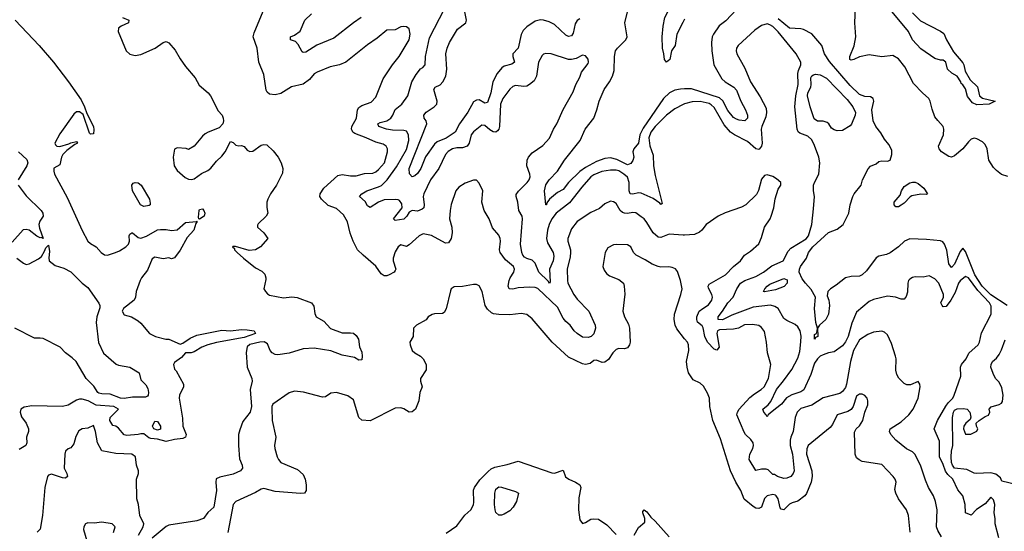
# Model space of a CAD drawing. Header units: inches. Extents: x 1552611 to 1694776, y 811966 to 917215.
# Tile 283 of 549: x 1625243 to 1632287, y 873138 to 876793. Entities that reach past the tile are written whole.
import ezdxf

# ---------------------------------------------------------------- set-up
doc = ezdxf.new("R2010")
doc.units = ezdxf.units.IN
doc.header["$MEASUREMENT"] = 0
doc.layers.add('B6827', color=7, linetype='Continuous')
doc.layers.add('B6837', color=7, linetype='Continuous')

msp = doc.modelspace()

# ---------------------------------------------------------------- linework, layer by layer
at = {"layer": 'B6827', "color": 5}
for points, elevation in [([(1630000, 876796.7), (1629986, 876774), (1629945, 876690), (1629931, 876610), (1629906.4, 876570), (1629894.6, 876510), (1629870, 876489.6), (1629856.2, 876510), (1629852, 876550), (1629840.8, 876590), (1629838.3, 876670), (1629846.2, 876746.2), (1629858.9, 876810), (1629896.5, 876883.6), (1629929, 876970), (1629950, 877012.8), (1629970, 877038.9), (1630000, 877071.7)], 880), ([(1630000, 875254.6), (1629990, 875254), (1629890, 875259.8), (1629830, 875236), (1629810, 875238.5), (1629775.1, 875270), (1629730, 875344.7), (1629709.8, 875369.8), (1629690, 875385.7), (1629650, 875412.1), (1629630, 875415.5), (1629590, 875408.5), (1629570, 875409.9), (1629556.1, 875416.1), (1629539.8, 875430), (1629510, 875478.9), (1629490, 875491.6), (1629470, 875496.2), (1629430, 875478.7), (1629390, 875445.1), (1629330, 875415.1), (1629230, 875351.1), (1629190, 875299.6), (1629165.4, 875230), (1629165.2, 875210), (1629182.7, 875150), (1629184.1, 875130), (1629181.5, 875098.5), (1629159.7, 875010), (1629161.2, 874930), (1629165.4, 874910), (1629206.4, 874830), (1629230, 874796.9), (1629314.3, 874710), (1629360.3, 874610), (1629361.6, 874590), (1629350.4, 874549.6), (1629331, 874530), (1629310, 874521.6), (1629270, 874524.8), (1629230, 874550.9), (1629210, 874569.8), (1629180.9, 874610), (1629150, 874635.9), (1629130, 874660.3), (1629090, 874739), (1628950, 874873.1), (1628930, 874880.5), (1628890, 874882.2), (1628810, 874878.4), (1628770, 874867.9), (1628745.1, 874870), (1628737.3, 874890), (1628744.2, 874930), (1628751.6, 874950), (1628777.7, 874990), (1628783.4, 875010), (1628775, 875030), (1628718.4, 875078.4), (1628680.5, 875130), (1628676.3, 875150), (1628682.9, 875210), (1628679.6, 875230), (1628670, 875252.7), (1628625.5, 875305.5), (1628600.4, 875370), (1628566.2, 875430), (1628549.7, 875490.3), (1628555.1, 875570), (1628530, 875625.2), (1628510, 875646), (1628490, 875647), (1628430, 875626.3), (1628383.5, 875596.5), (1628362.6, 875570), (1628330, 875473.2), (1628323.2, 875430), (1628318.2, 875370), (1628333.5, 875310), (1628337.1, 875270), (1628329.1, 875230.9), (1628310, 875198), (1628290, 875195.6), (1628190, 875251.7), (1628130, 875262.4), (1628101.1, 875250), (1628030, 875183.5), (1628010, 875173), (1627970, 875185.6), (1627950, 875169.6), (1627930, 875133.6), (1627914.7, 875090), (1627914, 875070), (1627934, 875010), (1627930, 875000.9), (1627922.4, 874990), (1627886.4, 874970), (1627870, 874962.9), (1627850, 874962.3), (1627830, 874978), (1627790, 875031.6), (1627699.6, 875110), (1627660.5, 875150), (1627628, 875210), (1627607.9, 875267.9), (1627587.4, 875350), (1627559.6, 875399.6), (1627510, 875444.8), (1627450, 875465.3), (1627401.5, 875510), (1627391.1, 875531.1), (1627393.3, 875550), (1627419.2, 875590), (1627520, 875680), (1627550, 875686), (1627610, 875677.5), (1627650, 875678.4), (1627710, 875693.6), (1627770, 875695.9), (1627790, 875705.4), (1627810, 875722.2), (1627853.5, 875770), (1627874, 875850), (1627873.8, 875870), (1627864.2, 875890), (1627843, 875903), (1627790, 875917.1), (1627722, 875950), (1627640.2, 875980.2), (1627625.6, 875990), (1627620.5, 876000.5), (1627616.8, 876010), (1627620.2, 876030), (1627651.4, 876090), (1627659.4, 876150), (1627670, 876166.3), (1627690, 876179.3), (1627757.2, 876202.8), (1627790, 876239.5), (1627843.8, 876370), (1627909.4, 876470.6), (1627956.8, 876530), (1628028.6, 876650), (1628037.2, 876690), (1628028.4, 876728.4), (1628010, 876742.4), (1627990, 876745.4), (1627970, 876742), (1627930, 876722), (1627870, 876717.6), (1627799.8, 876660.2), (1627730, 876614.5), (1627577, 876490), (1627530, 876471.7), (1627464.6, 876455.4), (1627370, 876417.7), (1627350, 876407.3), (1627315.1, 876364.9), (1627270, 876332.4), (1627187.2, 876312.8), (1627110, 876265.7), (1627070, 876255.6), (1627030, 876262), (1627014.5, 876274.5), (1627006.6, 876290), (1626990, 876402), (1626952.8, 876490), (1626942.3, 876590), (1626913.6, 876670), (1626919.9, 876700.1), (1626997.3, 876882.6)], 960), ([(1625978, 876810), (1626022.8, 876790), (1626021, 876770), (1625970, 876747), (1625950, 876732.3), (1625946.4, 876710), (1626004.2, 876570), (1626030, 876547), (1626070, 876536.3), (1626110, 876543.8), (1626211, 876589), (1626270, 876630.7), (1626290, 876637.3), (1626310, 876627.3), (1626355.8, 876575.8), (1626390, 876513), (1626430, 876458), (1626498, 876378), (1626526.3, 876326.3), (1626590.3, 876270), (1626607, 876250), (1626662.4, 876142.4), (1626690.4, 876110), (1626699.3, 876090), (1626701.6, 876070), (1626697.1, 876050), (1626670, 876020.7), (1626590.3, 875989.7), (1626570, 875977), (1626550, 875960.9), (1626490, 875889.2), (1626450, 875866), (1626433.6, 875873.6), (1626370, 875877.2), (1626351.1, 875868.9), (1626340.7, 875810), (1626347.3, 875750), (1626370, 875716), (1626425.8, 875665.8), (1626450, 875654.8), (1626471.1, 875651.1), (1626490, 875657.3), (1626544.6, 875695.4), (1626590, 875715.8), (1626610, 875732.7), (1626650, 875781.3), (1626690, 875817), (1626713.3, 875850), (1626750, 875922.8), (1626770, 875916.3), (1626790, 875897.3), (1626810, 875890.8), (1626830, 875894.8), (1626850, 875887.7), (1626870, 875861.6), (1626890, 875850.3), (1626910, 875855), (1626970, 875896.2), (1626990, 875902.2), (1627010, 875898.5), (1627057.4, 875857.4), (1627091.9, 875811.9), (1627112.7, 875770), (1627125.1, 875730), (1627124.1, 875695.9), (1627081.3, 875610), (1627036.9, 875550), (1627017.1, 875510), (1627010.7, 875490), (1627010.9, 875450.9), (1627017.3, 875410), (1627007.3, 875390), (1626950, 875335.1), (1626944.9, 875324.9), (1626944, 875310), (1626990.4, 875270.4), (1627017.3, 875230), (1626965.2, 875170), (1626930, 875148.5), (1626884.7, 875144.7), (1626787.5, 875172.5), (1626767.1, 875172.9), (1626765.5, 875170), (1626778.9, 875158.9), (1626780.3, 875150), (1626798.3, 875130), (1626845, 875090), (1626930, 875020.5), (1626975.9, 874995.9), (1626995.6, 874975.6), (1627004.5, 874950), (1627003.9, 874936.1), (1626990.4, 874870), (1627000.4, 874850), (1627014.9, 874834.9), (1627030, 874826), (1627130, 874804.9), (1627190, 874812.6), (1627228.8, 874808.8), (1627330.8, 874770), (1627346.4, 874746.4), (1627354.9, 874694.9), (1627364.9, 874670), (1627418.2, 874638.2), (1627465.7, 874585.7), (1627550, 874554.7), (1627610, 874556.5), (1627630, 874552.4), (1627650, 874537.6), (1627665.8, 874510), (1627674.7, 874454.7), (1627690, 874418), (1627693.1, 874390), (1627690, 874362), (1627670, 874360.5), (1627638.5, 874378.5), (1627550, 874396.1), (1627470, 874426.3), (1627350, 874447), (1627270, 874440.9), (1627170, 874409.4), (1627090, 874399.3), (1627070, 874400.9), (1627050, 874413.2), (1627036, 874430), (1627016.3, 874476.3), (1626991.5, 874491.5), (1626961, 874490), (1626890, 874471.9), (1626870, 874455.6), (1626864.1, 874415.9), (1626870, 874310.8), (1626903.8, 874230), (1626906.6, 874210), (1626892.5, 874150), (1626900.1, 874030), (1626891.3, 873988.7), (1626838.8, 873921.2), (1626816.7, 873863.3), (1626809.3, 873830), (1626807.2, 873750), (1626815.6, 873655.6), (1626834, 873610), (1626836.4, 873590), (1626823, 873570), (1626770, 873544.8), (1626674.9, 873525.1), (1626648.2, 873511.8), (1626645.5, 873490), (1626650.3, 873430.3), (1626631.5, 873310), (1626590, 873271.8), (1626557.3, 873230), (1626510, 873211.7), (1626310, 873181), (1626290, 873171.4), (1626190, 873089.1)], 960), ([(1627687, 876810), (1627630, 876772), (1627490, 876660.2), (1627368.7, 876611.3), (1627290, 876561.1), (1627270, 876559.8), (1627264.4, 876564.4), (1627235.4, 876615.4), (1627217, 876637), (1627181.2, 876650), (1627181.2, 876670), (1627210, 876683.1), (1627249.8, 876710.2), (1627282, 876790), (1627330, 876834.9)], 940), ([(1630000, 876191), (1629990, 876187.9), (1629930, 876156.9), (1629869.3, 876110.7), (1629790.1, 876030), (1629759.2, 875990), (1629743.7, 875950), (1629750, 875892.7), (1629774.8, 875825.2), (1629777, 875750), (1629790, 875679.1), (1629839, 875481), (1629830, 875472), (1629822.4, 875482.4), (1629775.8, 875515.8), (1629690, 875554.1), (1629670, 875556.9), (1629630, 875546.5), (1629610, 875549.8), (1629604.1, 875570), (1629603.2, 875630), (1629590, 875667.4), (1629565.7, 875690), (1629530, 875713), (1629510, 875719.3), (1629470, 875718), (1629407.6, 875707.6), (1629350, 875685.3), (1629329, 875670), (1629263.4, 875596.6), (1629175.2, 875484.8), (1629079.8, 875410), (1629050.8, 875370), (1629030, 875329.7), (1629017.7, 875290), (1629010.6, 875230), (1629019.2, 875199.2), (1629058.2, 875130), (1629063.2, 875103.2), (1629058.8, 875070), (1629033.5, 875010), (1629039, 874921), (1629032.2, 874907.8), (1629024.2, 874924.2), (1628955.7, 874990), (1628930, 875054), (1628910, 875075), (1628870, 875086.4), (1628855.3, 875095.3), (1628842.3, 875110), (1628834.5, 875130), (1628826.7, 875190), (1628840.2, 875370), (1628837.3, 875390), (1628814.2, 875430), (1628805.4, 875490), (1628794.3, 875530), (1628795.8, 875544.2), (1628810.8, 875569.2), (1628873, 875630), (1628887.8, 875650), (1628894.7, 875670), (1628893.3, 875690), (1628871.2, 875750), (1628872.8, 875790), (1628882, 875810), (1628910, 875843.1), (1628984.5, 875895.5), (1629032.5, 875947.5), (1629061.2, 876010), (1629085.8, 876050), (1629130, 876150.6), (1629202.7, 876277.3), (1629221.8, 876330), (1629250, 876383.8), (1629261.1, 876418.9), (1629310, 876480.7), (1629313.3, 876490), (1629310.8, 876510.8), (1629290, 876536), (1629270, 876539.3), (1629223.6, 876516.4), (1629190, 876507.8), (1629170, 876507.8), (1629044, 876550), (1629007.6, 876552.4), (1628990, 876546.6), (1628981.4, 876538.6), (1628953.6, 876490), (1628940.2, 876390), (1628923.4, 876356.6), (1628890.9, 876329.1), (1628870, 876318.2), (1628850, 876316.2), (1628790, 876323.1), (1628770, 876316), (1628750, 876298), (1628698.8, 876230), (1628681.7, 876190), (1628674.4, 876030), (1628670.1, 876009.9), (1628660.7, 875999.3), (1628650, 875990.7), (1628630, 875992.2), (1628605.3, 876005.3), (1628570, 876036.9), (1628550, 876038.9), (1628490, 875992.4), (1628472.7, 875970), (1628457.3, 875910), (1628443.2, 875890), (1628410, 875878.4), (1628370, 875878), (1628339.5, 875870), (1628308.5, 875851.5), (1628288.6, 875830), (1628241.4, 875730), (1628181.2, 875650), (1628133.4, 875550), (1628130.2, 875530), (1628137.3, 875470), (1628133.4, 875450), (1628121.2, 875438.8), (1628090, 875426.3), (1628050, 875429.6), (1628030, 875418), (1628012.9, 875390), (1627991.5, 875368.5), (1627930, 875358.7), (1627916.2, 875370), (1627978.7, 875450), (1627976.6, 875476.6), (1627960.9, 875500.9), (1627950, 875506.6), (1627929.6, 875509.6), (1627850, 875505.4), (1627809.6, 875490.4), (1627750, 875452.4), (1627737.8, 875457.8), (1627730, 875463.6), (1627713.8, 875493.8), (1627673.6, 875530), (1627691.1, 875550), (1627727.1, 875570), (1627810, 875598.1), (1627830.8, 875609.2), (1627871.6, 875648.4), (1627938.5, 875741.5), (1628010, 875865.8), (1628026.6, 875930), (1628025.5, 875970), (1628010, 875995.7), (1627990, 876002.6), (1627910, 876003.6), (1627867.8, 876010), (1627811.5, 876030), (1627804.2, 876050), (1627821.3, 876058.7), (1627870, 876070.9), (1627898.8, 876090), (1627912.9, 876110), (1627928.8, 876151.2), (1627976.4, 876190), (1628020.4, 876250), (1628048.2, 876350), (1628078.5, 876401.5), (1628110, 876442), (1628127.9, 876452.1), (1628144.2, 876470), (1628147.1, 876530), (1628175.7, 876664.3), (1628280.9, 876870)], 940), ([(1629250, 876799.8), (1629230, 876787.9), (1629216.6, 876763.4), (1629202.1, 876697.9), (1629190, 876678.6), (1629170, 876672.2), (1629150, 876682.1), (1629070, 876759), (1629030, 876778.2), (1628990, 876789.8), (1628968.1, 876791.9), (1628930, 876783.7), (1628870, 876741.5), (1628845.1, 876714.9), (1628830, 876688), (1628809, 876590), (1628771.8, 876550), (1628770.2, 876530), (1628783.1, 876490), (1628763.6, 876476.4), (1628710, 876461.4), (1628691.8, 876450), (1628659, 876410), (1628627.3, 876350), (1628613.1, 876270), (1628590, 876202), (1628570, 876196.1), (1628530, 876219.6), (1628510, 876218.7), (1628490, 876205.7), (1628448.4, 876131.6), (1628390, 876048.4), (1628359.1, 875990), (1628293.7, 875946.3), (1628230, 875919.9), (1628210, 875903.6), (1628146.1, 875813.9), (1628113.5, 875730), (1628090, 875693.3), (1628070, 875676.8), (1628049.6, 875670), (1628030.8, 875690.8), (1628028.2, 875730), (1628155.5, 876050), (1628151.9, 876070), (1628137.3, 876090), (1628135, 876110), (1628150, 876133.6), (1628207.6, 876170), (1628227, 876190), (1628229, 876210), (1628206.5, 876293.5), (1628214.7, 876310), (1628250, 876328.6), (1628269.9, 876350), (1628290.8, 876390), (1628299.5, 876439.5), (1628292.6, 876550), (1628301, 876590), (1628317.5, 876630), (1628374.3, 876725.7), (1628433.9, 876770), (1628439, 876790), (1628427.7, 876850)], 920), ([(1630000, 876298.1), (1629970, 876297.9), (1629929.1, 876290.9), (1629892.6, 876270), (1629847.8, 876230), (1629702.1, 876017.9), (1629680.1, 875970), (1629669.3, 875910.7), (1629635.3, 875870), (1629630.3, 875850), (1629636.1, 875810), (1629630, 875786.6), (1629615.4, 875764.6), (1629590, 875757.3), (1629514.7, 875794.7), (1629470, 875806.1), (1629430, 875801.5), (1629370, 875781.1), (1629290, 875738), (1629250, 875708.5), (1629170.1, 875630), (1629130, 875580.8), (1629090, 875558.5), (1629033.6, 875510), (1629015, 875485), (1629010.5, 875469.5), (1629006, 875470), (1628996.4, 875570), (1629007.2, 875612.8), (1629030, 875648.8), (1629090.8, 875710), (1629141.2, 875790), (1629252.8, 875930), (1629287.4, 876010), (1629349.9, 876090.1), (1629372, 876150), (1629388.1, 876211.9), (1629425, 876295), (1629463.1, 876350), (1629484.2, 876390), (1629495.5, 876430), (1629497.5, 876530), (1629505.5, 876570), (1629519.3, 876590), (1629579.3, 876650), (1629588.9, 876670), (1629573.1, 876770), (1629590.4, 876849.5)], 920), ([(1625209.5, 876789.5), (1625382.1, 876610), (1625485.4, 876490), (1625591.7, 876350), (1625681.8, 876221.8), (1625706.7, 876170), (1625722.6, 876122.6), (1625770.2, 876030), (1625774.3, 876005.7), (1625770, 875978), (1625750, 875975.3), (1625743.2, 875983.2), (1625696.9, 876116.9), (1625670, 876135.6), (1625650, 876134.6), (1625630, 876118), (1625530, 875977.7), (1625495.3, 875910), (1625498.8, 875898.8), (1625508.8, 875888.8), (1625530, 875888.4), (1625594.8, 875905.2), (1625610, 875914.4), (1625650, 875922), (1625656, 875910), (1625638, 875902), (1625581.1, 875858.9), (1625552.7, 875830), (1625543.1, 875810), (1625530, 875757.2), (1625488.2, 875731.8), (1625486.4, 875710), (1625492.7, 875690), (1625583.4, 875523.4), (1625690, 875286.4), (1625730, 875211.8), (1625750, 875193.6), (1625789.5, 875169.5), (1625825.4, 875130), (1625850, 875113.8), (1625870, 875111.9), (1625929.5, 875130), (1625957.9, 875142.1), (1626001.6, 875170), (1626021.6, 875190), (1626029.6, 875210), (1626026.6, 875250), (1626030, 875262), (1626046, 875270), (1626049.3, 875270.7), (1626090, 875238), (1626110, 875231.3), (1626150, 875246), (1626230, 875290.8), (1626250, 875294.8), (1626290, 875294.8), (1626330, 875286.8), (1626370, 875290.8), (1626430, 875343.1), (1626508.6, 875351.4), (1626510, 875354.8), (1626511.8, 875351.8), (1626502.2, 875337.8), (1626489.3, 875290), (1626441.9, 875238.1), (1626390, 875147), (1626350, 875091.8), (1626330, 875084), (1626310, 875092), (1626270, 875083.5), (1626210, 875096.3), (1626190, 875085.2), (1626157, 875003), (1626114.9, 874950), (1626106, 874930), (1626075.5, 874850), (1626070.7, 874810), (1626062, 874790), (1625984.9, 874730), (1625976.4, 874710), (1625990, 874685.5), (1626042, 874670), (1626090, 874641), (1626110, 874626), (1626172, 874550), (1626214, 874530), (1626288.4, 874511.6), (1626310, 874511), (1626390, 874474.8), (1626410, 874483), (1626462.1, 874517.9), (1626510, 874538.7), (1626690, 874573.9), (1626750, 874569.7), (1626830, 874578.9), (1626870, 874576.5), (1626920.5, 874570), (1626928.9, 874550), (1626850, 874522.8), (1626650, 874486.2), (1626589.4, 874470.6), (1626547.1, 874452.9), (1626490, 874420.2), (1626470, 874413.9), (1626428.1, 874411.9), (1626400.3, 874379.7), (1626350, 874342.7), (1626344.2, 874330), (1626350, 874296), (1626363.4, 874283.4), (1626414.4, 874190), (1626415.8, 874170), (1626387.1, 874110), (1626384.4, 874090), (1626407, 873947), (1626410.2, 873890), (1626433.6, 873830), (1626430.1, 873809.9), (1626410, 873800.2), (1626350, 873793.7), (1626290, 873779.1), (1626230, 873795.5), (1626180.6, 873800.6), (1626166.3, 873806.3), (1626130, 873833.7), (1626110, 873835.1), (1626090, 873828.6), (1626010, 873821.6), (1625990, 873826.6), (1625950, 873874), (1625930, 873888.7), (1625910, 873893.2), (1625887.3, 873930), (1625890, 873951.4), (1625950, 874011.2), (1625916, 874030), (1625790, 874039.9), (1625732.3, 874070), (1625690, 874082.3), (1625670, 874081.8), (1625650, 874075), (1625590, 874039.8), (1625550.1, 874029.9), (1625330, 874034.4), (1625274.4, 874025.6), (1625250.2, 874010), (1625246.4, 873990), (1625256.3, 873956.3), (1625290, 873910.2), (1625306.7, 873870), (1625306, 873850), (1625291.7, 873810), (1625294.5, 873770), (1625287.6, 873750), (1625238.2, 873721.8)], 940), ([(1625234.3, 875850), (1625294.9, 875794.9), (1625300.1, 875770), (1625293.8, 875750), (1625231.5, 875650)], 920), ([(1625231.1, 875611.1), (1625290, 875535.8), (1625396.4, 875430), (1625408.4, 875410), (1625410.3, 875389.7), (1625386.6, 875353.4), (1625379.1, 875330), (1625383.8, 875303.8), (1625411, 875229), (1625396.4, 875236.4), (1625390, 875234), (1625366.6, 875246.6), (1625310, 875289.2), (1625290, 875295.1), (1625268, 875292), (1625190, 875204)], 920), ([(1630000, 874513.6), (1629943.3, 874583.3), (1629932.2, 874610), (1629925.7, 874650), (1629928.2, 874690), (1629973.7, 874830), (1629981.1, 874870), (1629969.6, 874930), (1629950, 874994), (1629934.1, 875014.1), (1629910, 875023.6), (1629887.9, 875027.9), (1629830, 875025.1), (1629810, 875028.7), (1629767.1, 875047.1), (1629718, 875078), (1629654, 875110), (1629635.1, 875130), (1629614.5, 875170), (1629590, 875183.6), (1629510, 875187.3), (1629490, 875183.6), (1629450, 875162), (1629430.3, 875129.7), (1629415.8, 875030), (1629423.4, 875003.4), (1629440.6, 874980.6), (1629463.4, 874963.4), (1629530, 874937.6), (1629562, 874910), (1629568.3, 874888.3), (1629572.7, 874832.7), (1629557.6, 874710), (1629568.7, 874670), (1629597.1, 874617.1), (1629605.7, 874590), (1629611.3, 874490), (1629605.5, 874470), (1629592, 874448), (1629570, 874442.1), (1629530, 874443.3), (1629510, 874436.3), (1629486.8, 874413.2), (1629455.7, 874364.3), (1629430, 874347.3), (1629410, 874343.5), (1629370, 874359.7), (1629350, 874358.3), (1629323.5, 874336.5), (1629290, 874329.7), (1629270, 874334.2), (1629170, 874381.6), (1629053.3, 874490), (1628910, 874655.8), (1628870, 874686), (1628830, 874694.2), (1628750, 874685.3), (1628670, 874687.4), (1628632.3, 874692.3), (1628618.7, 874698.7), (1628590, 874724.2), (1628573.7, 874750), (1628552.2, 874852.2), (1628530, 874892.7), (1628510, 874900.9), (1628490, 874900.7), (1628410, 874886.6), (1628350, 874883.7), (1628330.8, 874870), (1628324.4, 874855.6), (1628293.5, 874726.5), (1628279, 874701), (1628266.7, 874693.3), (1628210, 874691.8), (1628193.4, 874686.6), (1628164.7, 874670), (1628150.6, 874649.4), (1628081, 874610), (1628060.7, 874590), (1628057.3, 874530), (1628034.8, 874490), (1628036.3, 874470), (1628050.4, 874430), (1628070, 874412.4), (1628110.2, 874390.2), (1628130.4, 874370), (1628150.6, 874330), (1628150.5, 874290.5), (1628111, 874230), (1628110.8, 874210), (1628122, 874170), (1628104.4, 874130), (1628099.5, 874070), (1628074, 874010), (1628050, 873991.5), (1628028.9, 873988.9), (1627992.1, 874012.1), (1627970, 874019.8), (1627930, 874017.8), (1627750, 873928), (1627690, 873932.3), (1627669.7, 873949.7), (1627630, 874076), (1627590, 874105.2), (1627509.1, 874129.1), (1627470, 874123.7), (1627430, 874099.5), (1627410, 874095.6), (1627272.9, 874132.9), (1627210, 874139.8), (1627170, 874127.1), (1627054.4, 874045.6), (1627047, 874030), (1627046, 874014), (1627048.7, 873930), (1627076.3, 873810), (1627066, 873750), (1627067.7, 873730), (1627086, 873670), (1627093.4, 873650), (1627110, 873629.4), (1627230, 873578.9), (1627270, 873543.6), (1627285.4, 873510), (1627293.4, 873470), (1627293.2, 873430), (1627280.5, 873410), (1627252.9, 873407.1), (1627070, 873422.7), (1626990, 873444.4), (1626970, 873437.8), (1626930, 873415), (1626790, 873351.6), (1626770.1, 873330), (1626730.9, 873129.1)], 980), ([(1625222.8, 875090), (1625270, 875054), (1625290, 875044.9), (1625310, 875048), (1625376.4, 875083.6), (1625398, 875102), (1625421.2, 875138.8), (1625430, 875162), (1625450, 875182), (1625456.4, 875136.4), (1625450.6, 875090.6), (1625454.8, 875070), (1625495.8, 875035.8), (1625558.8, 875018.8), (1625610, 874990.6), (1625690.5, 874910.5), (1625730, 874878.8), (1625810, 874766.8), (1625817, 874750), (1625815.6, 874735.6), (1625793.8, 874670), (1625790.2, 874630), (1625807.8, 874487.8), (1625842, 874410), (1625932.1, 874332.1), (1625950, 874324), (1626030, 874310.1), (1626097.3, 874270), (1626110, 874221), (1626144.9, 874184.9), (1626158.5, 874158.5), (1626165.3, 874130), (1626163.1, 874110), (1626157.4, 874102.6), (1626143.4, 874096.6), (1626050, 874096.1), (1625990, 874085.9), (1625965.1, 874090), (1625890, 874117.4), (1625830, 874119), (1625810, 874125.3), (1625802.6, 874130), (1625774.5, 874174.5), (1625718.8, 874230), (1625647.9, 874350), (1625618.2, 874378.2), (1625570, 874412.9), (1625532.8, 874452.8), (1625410, 874514.5), (1625390, 874518.9), (1625350, 874516.8), (1625208.4, 874590)], 920), ([(1626093.5, 873110), (1626127.4, 873170), (1626129.9, 873190), (1626103.5, 873250), (1626092, 873330), (1626081.3, 873370), (1626077.6, 873510), (1626092.4, 873550), (1626093.3, 873570), (1626078.7, 873610), (1626071.7, 873670), (1626046, 873690), (1625930, 873693.3), (1625830, 873713.3), (1625800.1, 873770), (1625786.4, 873850), (1625770, 873894.8), (1625730, 873875.8), (1625689.2, 873870.8), (1625665.5, 873854.5), (1625645.5, 873814.5), (1625630, 873762), (1625610, 873734.5), (1625590, 873726), (1625570.8, 873710), (1625565.5, 873690), (1625560.5, 873590), (1625580.7, 873550), (1625584, 873530), (1625570, 873518), (1625550, 873518.9), (1625470, 873545.8), (1625450, 873539.8), (1625442.6, 873530), (1625421.7, 873450), (1625406.9, 873250), (1625390, 873154), (1625367.9, 873132.1)], 960), ([(1628294.6, 873125.4), (1628370, 873178), (1628426.5, 873253.5), (1628470, 873290.7), (1628490, 873326.8), (1628493, 873347), (1628488.6, 873431.4), (1628496.2, 873450), (1628535.6, 873504.4), (1628594.2, 873565.8), (1628616.3, 873583.7), (1628643.1, 873596.9), (1628730, 873614.9), (1628810, 873638), (1629050, 873554.8), (1629070, 873553.8), (1629130, 873574), (1629147.8, 873527.8), (1629171.2, 873511.2), (1629218.9, 873490), (1629250.3, 873470), (1629257.3, 873450), (1629243.1, 873376.9), (1629240.6, 873290), (1629250, 873218.7), (1629270, 873194.3), (1629290, 873200.2), (1629330, 873223.7), (1629350, 873227.5), (1629383.8, 873223.8), (1629443.4, 873183.4), (1629510, 873115.5)], 980), ([(1629638, 873110), (1629670, 873164.7), (1629716, 873204), (1629716, 873230), (1629700.7, 873270), (1629701.2, 873278.8), (1629709.5, 873290.5), (1629730, 873275.8), (1629758, 873238), (1629790, 873210.2), (1629890, 873099.1)], 980), ([(1625915.1, 873130), (1625925.1, 873170), (1625903.7, 873190), (1625830, 873202.3), (1625775.4, 873195.4), (1625730, 873197.6), (1625714.8, 873190), (1625703, 873170), (1625700.5, 873150), (1625723.1, 873070)], 980)]:
    msp.add_lwpolyline(points, dxfattribs=dict(at, elevation=elevation))
for points, elevation in [([(1626130, 875458.4), (1626106.6, 875470), (1626049.5, 875570), (1626045.2, 875610), (1626054.6, 875625.4), (1626069.3, 875630.7), (1626090, 875626.8), (1626111.5, 875610), (1626171.2, 875510), (1626177, 875483), (1626176.3, 875470), (1626170, 875464.5)], 940), ([(1626530, 875368.9), (1626525.2, 875370), (1626521.8, 875381.8), (1626527.1, 875430), (1626530, 875436.3), (1626550, 875440.7), (1626560.7, 875430), (1626568.2, 875410), (1626563.1, 875390)], 940), ([(1626230, 873860.2), (1626202, 873870), (1626193, 873890), (1626210, 873924.4), (1626230, 873923), (1626249.2, 873890), (1626250, 873867.7)], 920), ([(1628670, 873252), (1628650, 873272.3), (1628645, 873290), (1628639.8, 873330), (1628642.8, 873410), (1628650, 873439.1), (1628670, 873456.3), (1628690, 873454), (1628790, 873422.8), (1628810.8, 873410), (1628796.3, 873350), (1628772.7, 873310), (1628750, 873285.1), (1628710, 873260.7), (1628690, 873252)], 960)]:
    msp.add_lwpolyline(points, close=True, dxfattribs=dict(at, elevation=elevation))
at = {"layer": 'B6837', "color": 5}
for points, elevation in [([(1632312.6, 875672.6), (1632267.8, 875687.8), (1632230, 875714.6), (1632210, 875737.7), (1632177.2, 875790), (1632164.5, 875870), (1632150, 875900.5), (1632130, 875920.8), (1632090, 875942.9), (1632070, 875946.8), (1632050, 875939.5), (1632030, 875921.7), (1631990.3, 875869.7), (1631930, 875820.5), (1631910, 875812), (1631890, 875815.2), (1631836.4, 875850), (1631820.1, 875870), (1631816.7, 875890), (1631851.2, 875970), (1631855.1, 876010), (1631850.4, 876030), (1631810, 876072.1), (1631790, 876100.3), (1631770, 876155.1), (1631757.4, 876210), (1631746.3, 876230), (1631700.4, 876270), (1631636.5, 876336.5), (1631576.1, 876456.1), (1631530, 876513.3), (1631490, 876538.6), (1631410, 876528.9), (1631318.9, 876541.1), (1631250, 876528.7), (1631210, 876508.5), (1631190, 876503.4), (1631182.5, 876510), (1631182.1, 876530), (1631212.6, 876607.4), (1631225.7, 876670), (1631218.2, 876770), (1631221.4, 876881.4)], 880), ([(1630370, 876866.9), (1630295.5, 876784.5), (1630247.1, 876750), (1630205.4, 876690), (1630196.9, 876670), (1630191, 876630), (1630194.2, 876570), (1630207.7, 876470), (1630266.6, 876370), (1630289.4, 876350), (1630352, 876312), (1630370.1, 876290), (1630400.7, 876210), (1630435.7, 876150), (1630450.2, 876110), (1630448.9, 876090), (1630430.2, 876069.8), (1630390, 876075.2), (1630370, 876081.6), (1630350, 876094.9), (1630310, 876144.1), (1630272.6, 876212.6), (1630250, 876234.5), (1630050, 876298.5), (1630000, 876298.1)], 920), ([(1631630, 876843.3), (1631686.3, 876786.3), (1631830.9, 876710.9), (1631854.1, 876694.1), (1631873.1, 876650), (1631923.4, 876563.4), (1631990, 876485.8), (1631997.5, 876470), (1632005.9, 876425.9), (1632043.6, 876363.6), (1632094.3, 876314.3), (1632109.5, 876249.5), (1632130, 876232.9), (1632222, 876210), (1632178, 876190), (1632090, 876184.5), (1632059.3, 876199.3), (1632024.4, 876244.4), (1632010, 876299), (1631990, 876329), (1631978, 876338), (1631975.1, 876350), (1631950, 876389.2), (1631911.7, 876411.7), (1631880.2, 876440.2), (1631868.7, 876490), (1631850, 876504), (1631830, 876504), (1631790, 876516), (1631690, 876585.2), (1631629.3, 876650), (1631601.2, 876710), (1631485.2, 876850)], 860), ([(1632248.6, 873090), (1632220.6, 873190), (1632221.7, 873230), (1632214.9, 873270), (1632219.4, 873330), (1632210, 873363.5), (1632190, 873382.3), (1632150, 873334.8), (1632087.5, 873292.5), (1632050, 873253.6), (1632009.8, 873269.8), (1632005.8, 873330), (1631989, 873390), (1631955.1, 873435.1), (1631919.2, 873510), (1631883.4, 873543.4), (1631866.4, 873566.4), (1631850, 873615.5), (1631823, 873670), (1631822.9, 873782.9), (1631785.8, 873870), (1631808, 873930), (1631867.5, 874032.5), (1631884, 874056), (1631918.7, 874090), (1631928.7, 874110), (1631974.7, 874245.3), (1631973.6, 874310), (1631980.3, 874330), (1632014, 874370), (1632031.8, 874410), (1632098.7, 874470), (1632108.2, 874490), (1632124.3, 874555.7), (1632191.7, 874690), (1632193.7, 874746.3), (1632181.3, 874770), (1632098.2, 874858.2), (1632030, 874949.1), (1632010, 874959), (1631970, 874928.4), (1631959, 874910), (1631934.9, 874845.1), (1631903.2, 874790), (1631870, 874745.1), (1631850, 874741.7), (1631841.1, 874750), (1631833.5, 874770), (1631851.1, 874810), (1631850.9, 874830), (1631817.7, 874910), (1631790, 874942), (1631750, 874962.7), (1631705.5, 874954.5), (1631650, 874955.8), (1631629.1, 874950.9), (1631610, 874938.4), (1631602.4, 874930), (1631597, 874910), (1631594.2, 874845.8), (1631584.1, 874815.9), (1631570, 874796.9), (1631550, 874796.8), (1631509.2, 874810), (1631450, 874816.8), (1631350, 874794.6), (1631320.8, 874779.2), (1631230, 874703.1), (1631195.5, 874624.5), (1631168.9, 874530), (1631150, 874490.9), (1631130, 874464), (1631070, 874419.7), (1631030, 874413), (1630990, 874399.7), (1630970, 874389.6), (1630950, 874369.7), (1630930, 874338.7), (1630902.9, 874257.1), (1630852.6, 874147.4), (1630830, 874133.1), (1630766.7, 874113.3), (1630729, 874091), (1630692.8, 874047.2), (1630625.5, 873994.5), (1630598, 873970), (1630590, 873955.6), (1630583.7, 873970), (1630565.3, 873990), (1630559.7, 874010), (1630597.9, 874042.1), (1630615.8, 874064.2), (1630656, 874150), (1630707.8, 874212.2), (1630765.8, 874294.2), (1630810, 874375.2), (1630823.5, 874423.5), (1630831.4, 874491.4), (1630832.5, 874532.5), (1630825.7, 874570), (1630810, 874597.6), (1630790, 874615.1), (1630730, 874643), (1630710, 874658.4), (1630669.4, 874730), (1630644.1, 874744.1), (1630613.4, 874753.4), (1630490, 874739.1), (1630337.7, 874682.3), (1630270, 874648.3), (1630240.4, 874650), (1630239, 874670), (1630270.3, 874709.7), (1630308.7, 874771.3), (1630347.7, 874810), (1630372.5, 874870), (1630400.2, 874910), (1630430, 874930.1), (1630510, 874958.8), (1630564.2, 874990), (1630624.7, 875035.3), (1630705.4, 875070), (1630740.6, 875139.4), (1630758.6, 875161.4), (1630870, 875227.5), (1630886.8, 875250), (1630909.3, 875329.3), (1630922.8, 875442.8), (1630928, 875530), (1630921.9, 875570), (1630922.1, 875610), (1630927.9, 875630), (1630958.7, 875690), (1630966.8, 875770), (1630960.7, 875810), (1630930, 875895.1), (1630910, 875935), (1630882, 875962), (1630823, 875983), (1630812.1, 875992.1), (1630805.5, 876010), (1630788.4, 876170), (1630795.1, 876250), (1630811.7, 876330), (1630810.4, 876410), (1630814.1, 876430), (1630832.3, 876470), (1630832.2, 876490), (1630798.1, 876550), (1630670, 876706.3), (1630630, 876743.6), (1630610, 876757), (1630590, 876762.5), (1630550, 876752), (1630501.5, 876718.5), (1630382, 876610), (1630371.7, 876590), (1630369.2, 876570.8), (1630374.3, 876550), (1630430, 876448), (1630470, 876348.8), (1630541.2, 876241.2), (1630582.2, 876162.2), (1630585.7, 876130), (1630581.6, 876098.4), (1630551, 876030), (1630546.3, 876010), (1630554.4, 875910), (1630549.4, 875890), (1630535.2, 875870), (1630530, 875865), (1630510, 875871.3), (1630450, 875923.2), (1630355.9, 875970), (1630328.5, 875988.5), (1630282.3, 876042.3), (1630210, 876165.8), (1630190, 876185.8), (1630174.4, 876194.4), (1630110, 876209.5), (1630053, 876207), (1630000, 876191)], 940), ([(1632306.4, 874750), (1632190, 874826.7), (1632127.2, 874890), (1632077, 874970), (1632010, 875137.4), (1631990, 875159.8), (1631970, 875136.4), (1631930, 875047.6), (1631910, 875022), (1631890, 875049.6), (1631874.5, 875145.5), (1631858.1, 875190), (1631845.8, 875205.8), (1631830, 875212.5), (1631730, 875222.1), (1631610, 875226.4), (1631572.4, 875210), (1631530.3, 875170), (1631470, 875127.3), (1631444.4, 875115.6), (1631390, 875104.2), (1631370, 875091.1), (1631301.6, 874998.4), (1631270.4, 874969.6), (1631250, 874961), (1631190, 874958.9), (1631150, 874949.9), (1631083.8, 874896.2), (1631043.1, 874870), (1631023.1, 874850), (1631019.9, 874819.9), (1631031.4, 874790), (1631037.3, 874750), (1631028.9, 874690), (1631010, 874651.6), (1630964.7, 874610), (1630951, 874590), (1630952.4, 874530), (1630936.7, 874523.3), (1630929.9, 874509.9), (1630930, 874542.8), (1630942, 874550), (1630949.1, 874570.9), (1630949.2, 874590), (1630938.4, 874630), (1630929.3, 874729.3), (1630937, 874810), (1630906.1, 874866.1), (1630863.5, 874910), (1630840.8, 874940.8), (1630819.7, 874990), (1630820.5, 875010), (1630829.7, 875030), (1630872.8, 875090), (1630885.4, 875130), (1630917.4, 875170), (1631030, 875272), (1631090, 875296.9), (1631133.3, 875330), (1631173.7, 875410), (1631184.7, 875470), (1631203.5, 875530), (1631213.6, 875550), (1631263.7, 875610), (1631272.6, 875650), (1631311.8, 875728.2), (1631330, 875746.4), (1631370, 875763.7), (1631390, 875779.5), (1631410, 875784.4), (1631450, 875781.6), (1631469.8, 875790.2), (1631482.3, 875830), (1631481, 875861), (1631461.5, 875901.5), (1631430, 875938.9), (1631404.2, 875984.2), (1631366.9, 876030), (1631349.3, 876070), (1631339, 876150), (1631354, 876210), (1631348.7, 876230), (1631330, 876241.2), (1631290, 876244.5), (1631250, 876258.5), (1631183.2, 876323.2), (1631035, 876495), (1631000.3, 876550), (1630982, 876610), (1630910, 876693.2), (1630850, 876724), (1630830, 876729), (1630750, 876732.7), (1630670, 876798.9)], 920), ([(1631837.6, 873097.6), (1631810, 873142.7), (1631801.7, 873170), (1631807.4, 873290), (1631795.1, 873350), (1631780.3, 873390), (1631744.2, 873450), (1631722.2, 873502.2), (1631686.2, 873610), (1631646.6, 873690), (1631630, 873704.4), (1631586.6, 873726.6), (1631510, 873788), (1631473.8, 873830), (1631465.6, 873850), (1631469.7, 873870), (1631550, 873920.2), (1631603.5, 873970), (1631635.8, 874010), (1631671.1, 874090), (1631685.2, 874170), (1631682, 874190), (1631670, 874208), (1631615.6, 874184.4), (1631590, 874185.1), (1631570, 874194.3), (1631531.5, 874231.5), (1631518.3, 874258.3), (1631510.8, 874290), (1631512.7, 874370), (1631508.7, 874390), (1631479.3, 874479.3), (1631450, 874540.9), (1631430, 874560.7), (1631410, 874567.6), (1631350, 874561.7), (1631310, 874544.8), (1631250, 874504.8), (1631208, 874430), (1631186.8, 874350), (1631156.8, 874190), (1631150, 874165.4), (1631130, 874136), (1631110, 874123.1), (1630990, 874090.9), (1630910, 874039.8), (1630830, 874016), (1630805.7, 873990), (1630790.3, 873949.7), (1630776, 873850), (1630758.9, 873810), (1630755.2, 873790), (1630755.8, 873750), (1630771.5, 873688.5), (1630782.7, 873570), (1630777, 873550), (1630760.5, 873530), (1630730, 873516.4), (1630710, 873514.3), (1630664, 873530), (1630642.9, 873542.9), (1630630, 873544), (1630596.8, 873576.8), (1630582, 873582), (1630550, 873581.8), (1630510, 873571.5), (1630461, 873650), (1630466.5, 873690), (1630487.6, 873730), (1630492.9, 873750), (1630489.8, 873770), (1630473.5, 873793.5), (1630435.1, 873830), (1630425.1, 873845.1), (1630373.8, 873970), (1630378.2, 873990), (1630390.6, 874010), (1630467.1, 874092.9), (1630500, 874120), (1630548.5, 874150), (1630568.8, 874170), (1630599.9, 874230), (1630616.1, 874330), (1630592.1, 874412.1), (1630585.4, 874490), (1630570, 874564.7), (1630550, 874594.8), (1630530, 874607.1), (1630485.4, 874614.6), (1630427.5, 874612.5), (1630384.7, 874590), (1630350, 874581.6), (1630250, 874576.8), (1630236, 874570), (1630229.6, 874550.4), (1630245.9, 874454.1), (1630230, 874432.9), (1630210, 874439), (1630163.6, 874490), (1630144.6, 874530), (1630132.2, 874592.2), (1630124.8, 874604.8), (1630092.6, 874632.6), (1630086, 874650), (1630087, 874670), (1630104.5, 874710), (1630129.2, 874730.8), (1630170, 874755), (1630195.4, 874790), (1630199.5, 874810), (1630195.2, 874830), (1630170, 874875.3), (1630167.8, 874890), (1630176.3, 874903.7), (1630292, 874970), (1630350, 875029.2), (1630398.7, 875070), (1630427.6, 875110), (1630470, 875139), (1630530, 875192.4), (1630550, 875236.3), (1630570.9, 875310), (1630611.2, 875370), (1630618.9, 875390), (1630637.4, 875450), (1630647.8, 875512.2), (1630670, 875582), (1630688, 875610), (1630688, 875630), (1630657, 875657), (1630630, 875673.2), (1630590, 875684), (1630570, 875679.3), (1630550, 875654), (1630528.1, 875571.9), (1630515.1, 875544.9), (1630437.3, 875470), (1630406.8, 875453.2), (1630290, 875414.2), (1630238.9, 875390), (1630152.7, 875330), (1630122.4, 875290), (1630105.2, 875274.8), (1630070, 875258.6), (1630000, 875254.6)], 960), ([(1631612.1, 873132.1), (1631602.2, 873250), (1631586, 873290), (1631529.8, 873369.8), (1631509.8, 873409.8), (1631503.6, 873436.4), (1631512.3, 873490), (1631506.9, 873510), (1631492.6, 873530), (1631410, 873615.4), (1631270, 873635.8), (1631247.3, 873647.3), (1631230, 873663.1), (1631219.8, 873690), (1631214.1, 873845.9), (1631226, 873870), (1631250, 873890.6), (1631274, 873930), (1631289.3, 873990), (1631310, 874042), (1631311.5, 874070), (1631305.2, 874090), (1631290, 874109), (1631270, 874117.2), (1631250, 874118), (1631230, 874103.7), (1631204.8, 874030), (1631190.8, 874009.2), (1631166.6, 873993.4), (1631092, 873970), (1631058.3, 873901.7), (1631040.7, 873879.3), (1630884.4, 873750), (1630872.9, 873727.1), (1630871.5, 873690), (1630908.9, 873570), (1630912.5, 873530), (1630905.7, 873490), (1630871.4, 873408.6), (1630859.3, 873390), (1630810, 873354.2), (1630770, 873341.8), (1630750, 873330.7), (1630710, 873291.1), (1630690, 873295.1), (1630684.4, 873304.4), (1630670, 873369.4), (1630655.8, 873390), (1630650, 873396.3), (1630630, 873399.7), (1630590.8, 873390), (1630570, 873371.6), (1630550, 873309.6), (1630530, 873300.4), (1630510, 873303.9), (1630490, 873314.5), (1630426.9, 873366.9), (1630401.7, 873430), (1630365, 873490), (1630327.1, 873570), (1630257.5, 873797.5), (1630202.6, 873930), (1630179.2, 874030), (1630176.9, 874090), (1630163.8, 874123.8), (1630135, 874175), (1630110, 874196.4), (1630060.8, 874220.8), (1630028.4, 874270), (1630018, 874310), (1630014.2, 874350), (1630029.8, 874429.8), (1630027.4, 874470), (1630019.2, 874490), (1630000, 874513.6)], 980), ([(1632419.3, 873459.3), (1632270, 873497), (1632258.7, 873518.7), (1632225.9, 873545.9), (1632190, 873555.1), (1632086, 873550), (1632070, 873552.7), (1632019.3, 873579.3), (1631930, 873588.1), (1631916, 873610), (1631910, 873629.5), (1631907.5, 873670), (1631910, 873711.3), (1631918.5, 873750), (1631917.2, 873950), (1631922.8, 873990), (1631930, 874002.7), (1631950, 874012.4), (1631994.8, 874014.8), (1632020.4, 874010), (1632040.4, 873990), (1632047.7, 873952.3), (1632043.5, 873936.5), (1632011.3, 873910), (1631996, 873890), (1631994.8, 873870), (1632010, 873832), (1632048.4, 873831.6), (1632090, 873854), (1632098, 873870), (1632088.4, 873888.4), (1632086, 873910), (1632106, 873930), (1632150, 873958), (1632172.9, 873967.1), (1632184, 873990), (1632178, 874010), (1632192.9, 874027.1), (1632250, 874043.2), (1632265.8, 874054.2), (1632273.8, 874066.2), (1632278.3, 874110), (1632270, 874163), (1632250, 874202.6), (1632224.8, 874230), (1632206.3, 874266.3), (1632190.8, 874310), (1632191.9, 874330), (1632203.1, 874350), (1632230, 874374.2), (1632250, 874400.2), (1632266.8, 874433.2), (1632293.5, 874506.5)], 920)]:
    msp.add_lwpolyline(points, dxfattribs=dict(at, elevation=elevation))
for points, elevation in [([(1631090, 875999.5), (1631070, 876006.6), (1631050, 876019.3), (1631032.3, 876050), (1631019.7, 876059.7), (1630990, 876067.6), (1630950, 876068), (1630925.9, 876085.9), (1630896.7, 876170), (1630879.2, 876250), (1630880.4, 876270), (1630902.5, 876310), (1630905.7, 876330), (1630903, 876377), (1630908.8, 876391.2), (1630921, 876399), (1630936.5, 876403.5), (1630970, 876398.5), (1631015.4, 876375.4), (1631163.1, 876223.1), (1631202.4, 876170), (1631222, 876130), (1631219.5, 876110), (1631194.2, 876045.8), (1631185.1, 876034.9), (1631130, 876002)], 920), ([(1631730, 875544.4), (1631690, 875545.6), (1631625.7, 875534.3), (1631613, 875527), (1631570, 875481.2), (1631550, 875466.9), (1631530, 875456.8), (1631510, 875456.9), (1631498, 875470), (1631499.8, 875490), (1631541.4, 875538.6), (1631551.4, 875570), (1631570, 875600.8), (1631610, 875627.5), (1631630, 875633.3), (1631648.3, 875631.7), (1631670, 875621.7), (1631710.5, 875590), (1631737.3, 875550)], 880), ([(1630570, 874847.7), (1630563.7, 874850), (1630572.4, 874870), (1630589.8, 874890), (1630610, 874903.2), (1630710, 874943.9), (1630733.5, 874933.5), (1630732.3, 874910), (1630712, 874888), (1630650, 874863.7)], 920)]:
    msp.add_lwpolyline(points, close=True, dxfattribs=dict(at, elevation=elevation))

doc.saveas('drawing.dxf')
